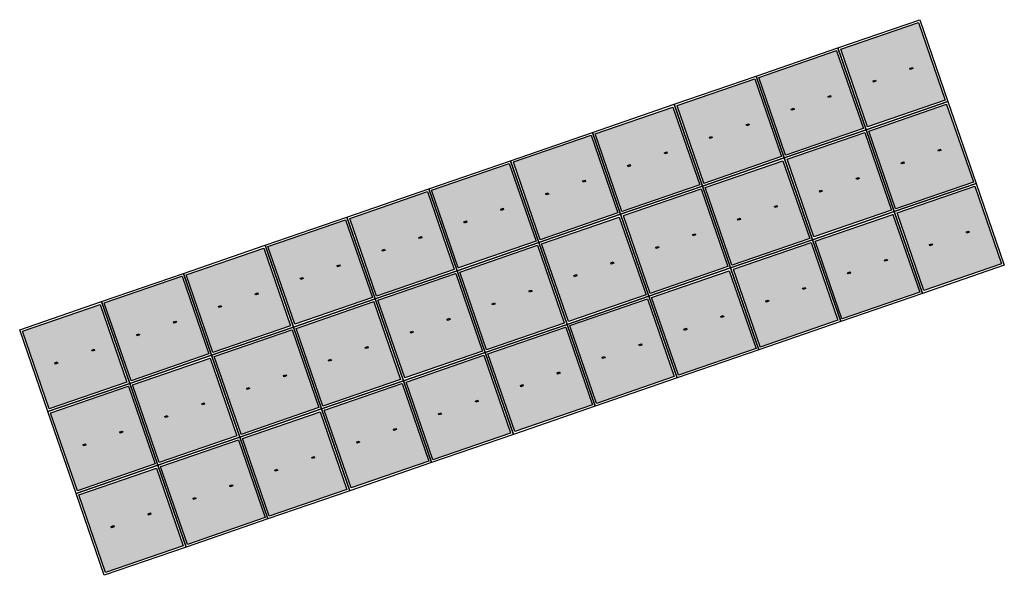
# Model space of a CAD drawing. Header units: metres. Extents: x 250001 to 257773, y 598992 to 609118.
# Tile 512 of 656: x 257222 to 257245, y 602974 to 602987. Entities that reach past the tile are written whole.
import ezdxf

# ---------------------------------------------------------------- set-up
doc = ezdxf.new("R2010")
doc.units = ezdxf.units.M
doc.layers.add('N-WE-VH-VERHARDING_BEDRIJFSVLOERPLAAT-S', color=252, linetype='Continuous', lineweight=25)

# ---------------------------------------------------------------- blocks, each defined once
blk = doc.blocks.new('N-SVH-BETONPLAAT_2X2')
h = blk.add_hatch(color=254)
h.paths.add_polyline_path([(0.051, 0.05), (0.05, 0.051), (0.05, 1.949), (0.051, 1.95), (1.949, 1.95), (1.95, 1.949), (1.95, 0.051), (1.949, 0.05)])
h.paths.add_polyline_path([(0.52, 0.985), (0.52, 1.015), (0.58, 1.015), (0.58, 0.985)], flags=16)
h.paths.add_polyline_path([(1.42, 0.985), (1.42, 1.015), (1.48, 1.015), (1.48, 0.985)], flags=16)
for p, q in [((0, 2), (0, 0)), ((2, 2), (0, 2)), ((0.05, 1.949), (0.05, 0.051)), ((1.949, 1.95), (0.051, 1.95)), ((1.95, 0.051), (1.95, 1.949)), ((2, 0), (2, 2)), ((0.52, 1.015), (0.52, 0.985)), ((0.58, 1.015), (0.52, 1.015)), ((0.52, 0.985), (0.58, 0.985)), ((0.58, 0.985), (0.58, 1.015)), ((1.42, 1.015), (1.42, 0.985)), ((1.48, 1.015), (1.42, 1.015)), ((1.42, 0.985), (1.48, 0.985)), ((1.48, 0.985), (1.48, 1.015)), ((0, 0), (2, 0)), ((0.051, 0.05), (1.949, 0.05))]:
    blk.add_line(p, q)
for centre, start, end in [((0.051, 1.949), 90, 180), ((1.949, 1.949), 0, 90), ((1.949, 0.051), 270, 0)]:
    blk.add_arc(centre, 0.001, start, end)
at = {"extrusion": (0, 0, -1)}
blk.add_arc((-0.051, 0.051), 0.001, 270, 0, dxfattribs=at)
blk = doc.blocks.new('*U37')
at = {"layer": 'N-WE-VH-VERHARDING_BEDRIJFSVLOERPLAAT-S'}
for p in [(0, 4), (2, 4), (4, 4), (6, 4), (8, 4), (10, 4), (12, 4), (14, 4), (16, 4), (18, 4), (20, 4), (0, 2), (2, 2), (4, 2), (6, 2), (8, 2), (10, 2), (12, 2), (14, 2), (16, 2), (18, 2), (20, 2), (0, 0), (2, 0), (4, 0), (6, 0), (8, 0), (10, 0), (12, 0), (14, 0), (16, 0), (18, 0), (20, 0)]:
    blk.add_blockref('N-SVH-BETONPLAAT_2X2', p, dxfattribs=at)

msp = doc.modelspace()

# ---------------------------------------------------------------- block references
at = {"layer": 'N-WE-VH-VERHARDING_BEDRIJFSVLOERPLAAT-S', "xscale": -1, "rotation": 199.0088339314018}
msp.add_blockref('*U37', (257221.958, 602980.048), dxfattribs=at)

doc.saveas('drawing.dxf')
